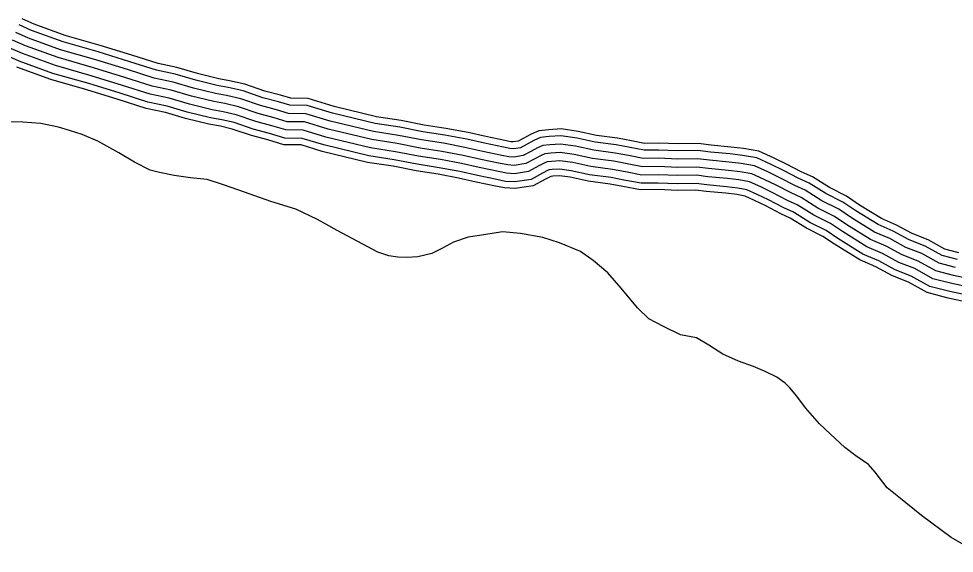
# Model space of a CAD drawing. Extents: x 1788175 to 1969470, y 584502 to 738744.
# Drawn here: x 1924349 to 1927860, y 616642 to 618647 of the extents above; entities that cross this region are included whole.
import ezdxf

# ---------------------------------------------------------------- set-up
doc = ezdxf.new("R2010")
doc.units = 0
doc.layers.add('DESIGN - TRANSPORTATION - Text', color=7, linetype='Continuous')
doc.layers.add('SURVEY - TRANSPORTATION - Roads', color=7, linetype='Continuous')

msp = doc.modelspace()

# ---------------------------------------------------------------- linework, layer by layer
at = {"layer": 'DESIGN - TRANSPORTATION - Text'}
for points in [[(1926893.1, 617449.8), (1926833, 617461), (1926768.6, 617492.1), (1926714.3, 617521.4), (1926671.8, 617562.8), (1926610.8, 617636), (1926560.1, 617693.4), (1926505.5, 617740.7), (1926457.1, 617774), (1926378.8, 617807), (1926316.6, 617826.1), (1926232.4, 617840.9), (1926164.4, 617848), (1926094.6, 617837), (1926036.7, 617828.1), (1925981, 617809.3), (1925939.3, 617786.7), (1925899.6, 617766.1), (1925847.8, 617753.4), (1925805.9, 617750.8), (1925771.9, 617752.3), (1925737.9, 617757.8), (1925697.7, 617771.2), (1925544.8, 617853.2), (1925470.3, 617894.2), (1925389.8, 617933.1), (1925295.5, 617961.8), (1925175, 618004.1), (1925114.8, 618025.3), (1925056.6, 618044.5), (1924994.6, 618049.6), (1924932.5, 618058.7), (1924878.4, 618070), (1924842.3, 618079.5), (1924783.9, 618108.7), (1924725.5, 618143.9), (1924646.7, 618187.9), (1924587.4, 618212.5), (1924540.5, 618227.3), (1924498.6, 618239.7), (1924432, 618254.5), (1924365.3, 618259.4), (1924286.3, 618259.8)], [(1927950.9, 616641.8), (1927848.2, 616700.4), (1927737.2, 616782.9), (1927652.4, 616851.8), (1927607.9, 616887.2), (1927563.2, 616946.7), (1927538.9, 616974.4), (1927490.5, 617007.7), (1927450.1, 617039.2), (1927395.5, 617088.5), (1927355, 617128), (1927302.2, 617187.3), (1927269.7, 617230.9), (1927243.3, 617262.5), (1927225.1, 617280.3), (1927194.8, 617301.9), (1927150.6, 617323.3), (1927106.3, 617342.7), (1927050.1, 617361.9), (1926991.8, 617389.1), (1926939.4, 617422.4), (1926893.1, 617449.8)]]:
    msp.add_lwpolyline(points, dxfattribs=at)
at = {"layer": 'SURVEY - TRANSPORTATION - Roads'}
for points in [[(1927872, 617744.1), (1927814.8, 617758.8), (1927751.5, 617794.2), (1927691, 617817.5), (1927631.6, 617850), (1927574.8, 617874.6), (1927491, 617926.4), (1927442.3, 617959.3), (1927378.9, 617991), (1927315.5, 618030.7), (1927275, 618049.3), (1927219.2, 618078.2), (1927173.6, 618100.2), (1927119.3, 618125.3), (1927065.6, 618134.3), (1927019.3, 618139.9), (1926945.3, 618146.9), (1926897.9, 618152.7), (1926823.4, 618151.6), (1926751.3, 618154.6), (1926696, 618153.8), (1926643.9, 618163.9), (1926592.1, 618173.5), (1926513, 618184.2), (1926444.9, 618199.2), (1926384, 618207.7), (1926340.4, 618204.7), (1926307.6, 618201.2), (1926283, 618190.3), (1926256.9, 618176.8), (1926232.2, 618163.2), (1926205.9, 618159.2), (1926192.7, 618160.1), (1926168.7, 618164.9), (1926097.3, 618179.8), (1926030.5, 618195), (1925948.2, 618210.3), (1925866.3, 618223.1), (1925780.1, 618239.9), (1925687.3, 618254.3), (1925526.9, 618293.1), (1925431.9, 618321.9), (1925366.7, 618322.8), (1925324.7, 618335.4), (1925266, 618350.9), (1925191.5, 618376.6), (1925135.7, 618389.4), (1925094.5, 618396.6), (1925014.1, 618416.7), (1924936.7, 618439.2), (1924866.2, 618453.8), (1924766.7, 618485.8), (1924647.4, 618522.5), (1924516.3, 618560.2), (1924397.7, 618603.1), (1924351.4, 618623.6)], [(1927877.9, 617769.1), (1927824.4, 617782.9), (1927762.4, 617817.5), (1927701.8, 617840.8), (1927643, 617873.2), (1927586.7, 617897.5), (1927505, 617948), (1927455.3, 617981.6), (1927391.5, 618013.4), (1927327.7, 618053.4), (1927286.2, 618072.4), (1927230.7, 618101.2), (1927184.6, 618123.5), (1927127, 618150.1), (1927069.3, 618159.7), (1927022.1, 618165.5), (1926948, 618172.5), (1926899.2, 618178.4), (1926823.7, 618177.4), (1926751.7, 618180.3), (1926698.3, 618179.6), (1926648.7, 618189.1), (1926596.2, 618198.9), (1926517.5, 618209.5), (1926449.4, 618224.6), (1926384.9, 618233.6), (1926338.2, 618230.3), (1926300.8, 618226.4), (1926271.9, 618213.5), (1926244.8, 618199.5), (1926223.9, 618188), (1926204.9, 618185.1), (1926196.1, 618185.7), (1926173.9, 618190.1), (1926102.8, 618204.9), (1926035.7, 618220.2), (1925952.5, 618235.6), (1925870.8, 618248.4), (1925784.5, 618265.2), (1925692.3, 618279.6), (1925533.7, 618317.9), (1925435.9, 618347.5), (1925370.6, 618348.5), (1925331.7, 618360.1), (1925273.4, 618375.5), (1925198.6, 618401.4), (1925140.8, 618414.6), (1925099.9, 618421.8), (1925020.8, 618441.6), (1924942.9, 618464.2), (1924872.7, 618478.7), (1924774.5, 618510.3), (1924654.7, 618547.1), (1924524.3, 618584.7), (1924407.3, 618627), (1924361.8, 618647.1)], [(1927864.9, 617713.9), (1927803.2, 617729.8), (1927738.3, 617766.1), (1927677.9, 617789.3), (1927618, 617822.2), (1927560.4, 617847), (1927474.2, 617900.3), (1927426.6, 617932.5), (1927363.7, 617963.9), (1927300.8, 618003.4), (1927261.4, 618021.4), (1927205.3, 618050.5), (1927160.4, 618072.2), (1927110.1, 618095.4), (1927061.2, 618103.6), (1927016, 618109.1), (1926941.9, 618116.1), (1926896.2, 618121.7), (1926823, 618120.6), (1926750.9, 618123.6), (1926693.3, 618122.8), (1926638.1, 618133.4), (1926587.2, 618142.9), (1926507.5, 618153.7), (1926439.4, 618168.7), (1926382.9, 618176.6), (1926343.1, 618173.8), (1926315.7, 618170.9), (1926296.5, 618162.3), (1926271.5, 618149.4), (1926242.3, 618133.4), (1926207.2, 618128.1), (1926188.5, 618129.4), (1926162.5, 618134.6), (1926090.7, 618149.5), (1926024.2, 618164.6), (1925943, 618179.7), (1925860.9, 618192.5), (1925774.7, 618209.3), (1925681.2, 618223.9), (1925518.8, 618263.1), (1925427.1, 618290.9), (1925361.9, 618291.9), (1925316.3, 618305.5), (1925256.9, 618321.2), (1925183, 618346.7), (1925129.6, 618359), (1925088.1, 618366.3), (1925006, 618386.8), (1924929.2, 618409.1), (1924858.3, 618423.8), (1924757.5, 618456.2), (1924638.5, 618492.7), (1924506.8, 618530.7), (1924386.2, 618574.3), (1924338.9, 618595.2)], [(1927928, 617668.7), (1927857.8, 617683.7), (1927791.6, 617700.8), (1927725.1, 617737.9), (1927664.8, 617761.1), (1927604.4, 617794.3), (1927546, 617819.5), (1927457.3, 617874.3), (1927410.9, 617905.7), (1927348.5, 617936.9), (1927286, 617976), (1927247.8, 617993.5), (1927191.4, 618022.8), (1927147.1, 618044.2), (1927100.9, 618065.5), (1927056.8, 618072.9), (1927012.7, 618078.3), (1926938.6, 618085.3), (1926894.5, 618090.6), (1926822.5, 618089.6), (1926750.5, 618092.6), (1926690.5, 618091.7), (1926632.4, 618102.9), (1926582.2, 618112.2), (1926502.1, 618123.1), (1926433.9, 618138.2), (1926381.8, 618145.4), (1926345.8, 618142.9), (1926323.9, 618140.6), (1926310, 618134.4), (1926286.1, 618122), (1926252.4, 618103.5), (1926208.4, 618096.9), (1926184.4, 618098.6), (1926156.3, 618104.2), (1926084.1, 618119.2), (1926017.9, 618134.3), (1925937.8, 618149.1), (1925855.6, 618162), (1925769.4, 618178.8), (1925675.2, 618193.5), (1925510.7, 618233.2), (1925422.3, 618260), (1925357.1, 618260.9), (1925307.9, 618275.7), (1925247.9, 618291.6), (1925174.5, 618316.9), (1925123.4, 618328.6), (1925081.6, 618336), (1924998, 618356.9), (1924921.7, 618379), (1924850.4, 618393.8), (1924748.2, 618426.7), (1924629.7, 618463), (1924497.2, 618501.2), (1924374.6, 618545.5), (1924326.3, 618566.9)], [(1926208.4, 618096.9), (1926184.4, 618098.6), (1926156.3, 618104.2), (1926084.1, 618119.2), (1926017.9, 618134.3), (1925937.8, 618149.1), (1925855.6, 618162), (1925769.4, 618178.8), (1925675.2, 618193.5), (1925510.7, 618233.2), (1925422.3, 618260), (1925357.1, 618260.9), (1925307.9, 618275.7), (1925247.9, 618291.6), (1925174.5, 618316.9), (1925123.4, 618328.6), (1925081.6, 618336), (1924998, 618356.9), (1924921.7, 618379), (1924850.4, 618393.8), (1924748.2, 618426.7), (1924629.7, 618463), (1924497.2, 618501.2), (1924374.6, 618545.5), (1924326.3, 618566.9)], [(1927920.7, 617638.6), (1927850.7, 617653.5), (1927780, 617671.8), (1927711.9, 617709.8), (1927651.7, 617732.9), (1927590.7, 617766.4), (1927531.7, 617791.9), (1927440.5, 617848.3), (1927395.2, 617878.9), (1927333.3, 617909.8), (1927271.3, 617948.7), (1927234.2, 617965.6), (1927177.5, 617995), (1927133.9, 618016.1), (1927091.6, 618035.6), (1927052.3, 618042.2), (1927009.4, 618047.5), (1926935.3, 618054.4), (1926892.9, 618059.6), (1926822.1, 618058.6), (1926750.1, 618061.6), (1926687.8, 618060.7), (1926626.6, 618072.5), (1926577.3, 618081.6), (1926496.7, 618092.6), (1926428.4, 618107.6), (1926380.7, 618114.3), (1926348.6, 618112), (1926332, 618110.3), (1926323.4, 618106.5), (1926300.7, 618094.7), (1926262.4, 618073.7), (1926209.7, 618065.8), (1926180.3, 618067.8), (1926150.1, 618073.8), (1926077.5, 618088.9), (1926011.7, 618103.9), (1925932.5, 618118.6), (1925850.2, 618131.5), (1925764, 618148.3), (1925669.1, 618163), (1925502.5, 618203.3), (1925417.5, 618229.1), (1925352.3, 618230), (1925299.5, 618245.9), (1925238.9, 618261.9), (1925165.9, 618287), (1925117.3, 618298.2), (1925075.1, 618305.6), (1924989.9, 618326.9), (1924914.2, 618348.9), (1924842.5, 618363.8), (1924738.9, 618397.1), (1924620.8, 618433.3), (1924487.6, 618471.7), (1924363.1, 618516.7), (1924313.8, 618538.5)], [(1927913.4, 617608.4), (1927843.6, 617623.4), (1927768.3, 617642.8), (1927698.7, 617681.6), (1927638.6, 617704.7), (1927577.1, 617738.5), (1927517.3, 617764.4), (1927423.7, 617822.2), (1927379.6, 617852.1), (1927318.1, 617882.7), (1927256.5, 617921.3), (1927220.6, 617937.8), (1927163.6, 617967.3), (1927120.6, 617988.1), (1927082.4, 618005.8), (1927047.9, 618011.5), (1927006, 618016.6), (1926931.9, 618023.6), (1926891.2, 618028.6), (1926821.7, 618027.6), (1926749.7, 618030.6), (1926685, 618029.7), (1926620.8, 618042), (1926572.4, 618051), (1926491.2, 618062), (1926422.9, 618077.1), (1926379.7, 618083.1), (1926351.3, 618081.2), (1926340.1, 618080), (1926336.9, 618078.5), (1926315.3, 618067.3), (1926272.5, 618043.9), (1926211, 618034.6), (1926176.2, 618037), (1926144, 618043.4), (1926071, 618058.6), (1926005.4, 618073.5), (1925927.3, 618088), (1925844.9, 618100.9), (1925758.7, 618117.7), (1925663.1, 618132.6), (1925494.4, 618173.4), (1925412.7, 618198.1), (1925347.6, 618199.1), (1925291.1, 618216), (1925229.8, 618232.2), (1925157.4, 618257.2), (1925111.1, 618267.8), (1925068.7, 618275.3), (1924981.8, 618297), (1924906.8, 618318.8), (1924834.5, 618333.7), (1924729.6, 618367.5), (1924612, 618403.6), (1924478, 618442.2), (1924351.5, 618488), (1924301.3, 618510.2)], [(1927907.6, 617584.4), (1927837.9, 617599.3), (1927759.1, 617619.6), (1927688.2, 617659.2), (1927628.2, 617682.3), (1927566.2, 617716.3), (1927505.8, 617742.4), (1927410.2, 617801.5), (1927367.1, 617830.7), (1927306, 617861.1), (1927244.8, 617899.5), (1927209.8, 617915.5), (1927152.6, 617945.2), (1927110.1, 617965.7), (1927075.1, 617981.9), (1927044.3, 617987.1), (1927003.4, 617992.1), (1926929.3, 617999), (1926889.9, 618003.8), (1926821.4, 618002.9), (1926749.3, 618005.9), (1926682.9, 618004.9), (1926616.3, 618017.7), (1926568.5, 618026.6), (1926486.9, 618037.7), (1926418.5, 618052.8), (1926378.8, 618058.3), (1926353.4, 618056.5), (1926346.8, 618055.8), (1926326.9, 618045.5), (1926280.5, 618020.1), (1926212, 618009.7), (1926172.9, 618012.4), (1926139, 618019.2), (1926065.7, 618034.4), (1926000.4, 618049.3), (1925923.1, 618063.7), (1925840.6, 618076.6), (1925754.4, 618093.4), (1925658.3, 618108.3), (1925487.9, 618149.5), (1925408.8, 618173.5), (1925343.8, 618174.4), (1925284.4, 618192.2), (1925222.7, 618208.5), (1925150.6, 618233.4), (1925106.2, 618243.6), (1925063.5, 618251.1), (1924975.3, 618273.1), (1924900.8, 618294.8), (1924828.2, 618309.8), (1924722.1, 618343.9), (1924604.9, 618379.9), (1924470.4, 618418.7), (1924342.3, 618465)], [(1927928, 617668.7), (1927857.8, 617683.7), (1927791.6, 617700.8), (1927725.1, 617737.9), (1927664.8, 617761.1), (1927604.4, 617794.3), (1927546, 617819.5), (1927457.3, 617874.3), (1927410.9, 617905.7), (1927348.5, 617936.9), (1927286, 617976), (1927247.8, 617993.5), (1927191.4, 618022.8), (1927147.1, 618044.2), (1927100.9, 618065.5), (1927056.8, 618072.9), (1927012.7, 618078.3), (1926938.6, 618085.3), (1926894.5, 618090.6), (1926822.5, 618089.6), (1926750.5, 618092.6), (1926690.5, 618091.7), (1926632.4, 618102.9), (1926582.2, 618112.2), (1926502.1, 618123.1), (1926433.9, 618138.2), (1926381.8, 618145.4), (1926345.8, 618142.9), (1926323.9, 618140.6), (1926310, 618134.4), (1926286.1, 618122), (1926252.4, 618103.5), (1926208.4, 618096.9)]]:
    msp.add_lwpolyline(points, dxfattribs=at)

doc.saveas('drawing.dxf')
